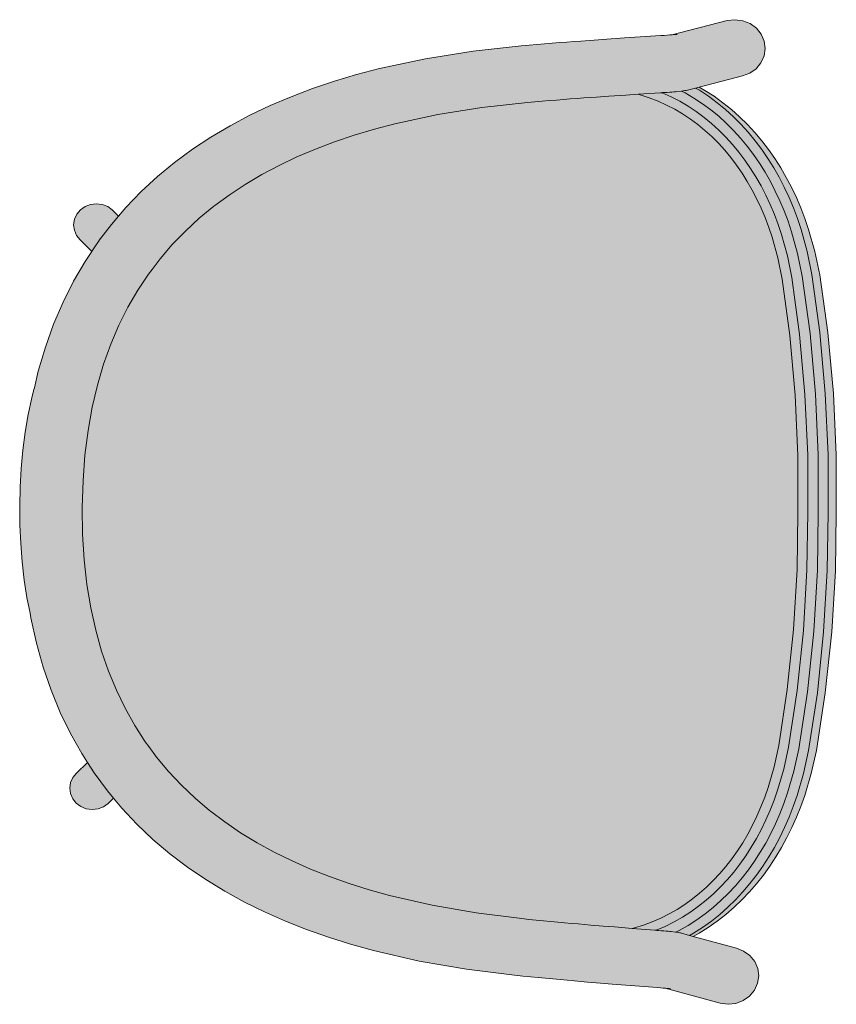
# Model space of a CAD drawing. Header units: millimetres. Extents: x 31882 to 271790, y -35693 to 24917.
# Tile 377 of 524: x 147182 to 147615, y 13137 to 13658. Entities that reach past the tile are written whole.
import ezdxf

# ---------------------------------------------------------------- set-up
doc = ezdxf.new("R2010")
doc.units = ezdxf.units.MM
doc.header["$MEASUREMENT"] = 0
for name, color, linetype, lineweight in [('02_Elevation 00', 8, 'Continuous', 9), ('08_Hatch', 140, 'Continuous', 9), ('@00 Furniture', 14, 'Continuous', 15)]:
    doc.layers.add(name, color=color, linetype=linetype, lineweight=lineweight)

# ---------------------------------------------------------------- blocks, each defined once
blk = doc.blocks.new('bar chair')
at = {"layer": '08_Hatch', "true_color": 0xffffff}
h = blk.add_hatch(color=7, dxfattribs=at)
h.dxf.hatch_style = 1
h.paths.add_polyline_path([(9242.5, 11904.13), (9232.37, 11900.29), (9222.53, 11896.11), (9213.02, 11891.6), (9203.84, 11886.73), (9195.01, 11881.5), (9186.53, 11875.91), (9178.43, 11869.94), (9170.71, 11863.58), (9163.37, 11856.81), (9156.44, 11849.64), (9149.92, 11842.03), (9145.71, 11836.48), (9143.81, 11833.97), (9138.14, 11825.45), (9132.91, 11816.44), (9128.14, 11806.93), (9123.84, 11796.89), (9120.04, 11786.31), (9116.74, 11775.16), (9113.98, 11763.43), (9111.76, 11751.09), (9110.13, 11738.14), (9109.09, 11724.56), (9108.67, 11710.34), (9108.89, 11696.11), (9109.74, 11682.51), (9111.2, 11669.54), (9113.23, 11657.17), (9115.84, 11645.4), (9118.97, 11634.21), (9122.63, 11623.57), (9126.79, 11613.48), (9131.43, 11603.9), (9136.53, 11594.82), (9142.08, 11586.22), (9143.94, 11583.7), (9148.08, 11578.08), (9154.49, 11570.38), (9161.32, 11563.11), (9168.56, 11556.24), (9176.2, 11549.78), (9176.68, 11549.41), (9184.22, 11543.69), (9192.61, 11537.98), (9201.37, 11532.63), (9210.48, 11527.63), (9219.93, 11522.99), (9229.7, 11518.68), (9239.78, 11514.7), (9250.16, 11511.04), (9260.81, 11507.7), (9271.6, 11504.7), (9294.26, 11499.49), (9317.6, 11495.45), (9341.77, 11492.44), (9345.52, 11492.06), (9349.4, 11491.68), (9353.23, 11491.31), (9357.01, 11490.95), (9360.73, 11490.6), (9364.39, 11490.27), (9367.98, 11489.94), (9371.51, 11489.63), (9378.32, 11489.05), (9384.78, 11488.5), (9390.87, 11488.01), (9400.24, 11487.26), (9401.46, 11487.57), (9406.25, 11489.06), (9410.9, 11490.79), (9415.42, 11492.76), (9419.8, 11494.95), (9424.05, 11497.36), (9428.16, 11500), (9432.14, 11502.85), (9435.97, 11505.9), (9439.67, 11509.16), (9443.23, 11512.62), (9446.65, 11516.28), (9449.92, 11520.11), (9453.04, 11524.13), (9456.01, 11528.33), (9458.83, 11532.69), (9461.49, 11537.22), (9463.99, 11541.9), (9466.33, 11546.73), (9468.5, 11551.71), (9470.51, 11556.81), (9472.32, 11561.99), (9475.49, 11572.88), (9477.94, 11584.14), (9482.47, 11613.89), (9485.74, 11645.59), (9487.64, 11677.41), (9488.1, 11707.69), (9488.06, 11737.96), (9486.61, 11769.81), (9483.78, 11801.55), (9479.67, 11831.37), (9477.38, 11842.66), (9474.36, 11853.59), (9472.61, 11858.79), (9470.68, 11863.92), (9468.58, 11868.93), (9466.3, 11873.79), (9463.87, 11878.51), (9461.27, 11883.07), (9458.52, 11887.47), (9455.6, 11891.71), (9452.54, 11895.77), (9449.32, 11899.66), (9445.96, 11903.36), (9442.45, 11906.86), (9438.8, 11910.18), (9435, 11913.29), (9431.07, 11916.19), (9426.99, 11918.88), (9422.78, 11921.36), (9418.43, 11923.61), (9413.94, 11925.64), (9409.31, 11927.43), (9404.54, 11928.99), (9403.32, 11929.32), (9396.83, 11928.9), (9387.85, 11928.29), (9381.38, 11927.84), (9374.56, 11927.35), (9371.04, 11927.08), (9367.44, 11926.81), (9363.77, 11926.53), (9360.05, 11926.23), (9356.27, 11925.93), (9352.43, 11925.61), (9348.54, 11925.28), (9344.79, 11924.95), (9320.58, 11922.29), (9297.18, 11918.57), (9274.45, 11913.68), (9263.62, 11910.83), (9252.93, 11907.64)])
h.paths.add_polyline_path([(9093.53, 11807.46), (9089.15, 11795.28), (9085.38, 11782.55), (9083.3, 11773.72), (9083.06, 11772.86), (9081.96, 11768.48), (9080.05, 11759.57), (9078.47, 11750.27), (9077.23, 11740.71), (9076.33, 11730.95), (9075.76, 11721.05), (9075.52, 11711.08), (9075.62, 11701.12), (9076.05, 11691.21), (9076.82, 11681.44), (9077.93, 11671.86), (9079.37, 11662.54), (9081.01, 11654.35), (9081.44, 11651.77), (9084.38, 11638.45), (9087.96, 11625.68), (9092.17, 11613.43), (9096.99, 11601.72), (9102.41, 11590.54), (9108.4, 11579.89), (9111.42, 11575.2), (9114.94, 11569.76), (9122.01, 11560.15), (9125.25, 11556.26), (9129.59, 11551.06), (9137.65, 11542.48), (9146.16, 11534.41), (9155.1, 11526.83), (9164.45, 11519.73), (9174.18, 11513.12), (9184.25, 11506.96), (9194.66, 11501.25), (9205.38, 11495.98), (9216.39, 11491.13), (9227.66, 11486.68), (9239.18, 11482.62), (9250.93, 11478.93), (9263.01, 11475.57), (9287.36, 11469.98), (9312.47, 11465.63), (9337.91, 11462.46), (9342.21, 11462.03), (9346.3, 11461.63), (9350.32, 11461.23), (9354.29, 11460.86), (9358.21, 11460.49), (9362.05, 11460.14), (9365.81, 11459.8), (9369.5, 11459.48), (9376.62, 11458.86), (9383.36, 11458.3), (9389.69, 11457.78), (9413.7, 11455.88), (9415.29, 11455.75), (9417.63, 11455.55), (9417.64, 11455.55), (9419.57, 11455.36), (9419.9, 11455.33), (9419.02, 11455.42), (9417.95, 11455.52), (9417.65, 11455.54), (9446.88, 11447.58), (9451.06, 11447.04), (9455.24, 11447.53), (9459.14, 11449.02), (9462.5, 11451.4), (9465.09, 11454.53), (9466.73, 11458.17), (9467.31, 11462.09), (9466.79, 11466.01), (9465.2, 11469.68), (9462.65, 11472.83), (9459.33, 11475.26), (9455.45, 11476.8), (9432.65, 11483.01), (9430.69, 11483.55), (9425.8, 11484.88), (9425.48, 11484.94), (9424.96, 11485.01), (9423.29, 11485.23), (9423.23, 11485.2), (9420.83, 11485.55), (9420.15, 11485.63), (9419.28, 11485.72), (9418.24, 11485.81), (9417.02, 11485.92), (9415.64, 11486.04), (9414.1, 11486.17), (9412.64, 11486.28), (9412.61, 11486.27), (9412.39, 11486.3), (9412.23, 11486.32), (9400.24, 11487.26), (9390.87, 11488.01), (9384.78, 11488.5), (9378.32, 11489.05), (9371.51, 11489.63), (9367.98, 11489.94), (9364.39, 11490.27), (9360.73, 11490.6), (9357.01, 11490.95), (9353.23, 11491.31), (9349.4, 11491.68), (9345.52, 11492.06), (9341.77, 11492.44), (9317.6, 11495.45), (9294.26, 11499.49), (9271.6, 11504.7), (9260.81, 11507.7), (9250.16, 11511.04), (9239.78, 11514.7), (9229.7, 11518.68), (9219.93, 11522.99), (9210.48, 11527.63), (9201.37, 11532.63), (9192.61, 11537.98), (9184.22, 11543.69), (9176.68, 11549.41), (9176.2, 11549.78), (9168.56, 11556.24), (9161.32, 11563.11), (9154.49, 11570.38), (9148.08, 11578.08), (9143.94, 11583.7), (9142.08, 11586.22), (9136.53, 11594.82), (9131.43, 11603.9), (9126.79, 11613.48), (9122.63, 11623.57), (9118.97, 11634.21), (9115.84, 11645.4), (9113.23, 11657.17), (9111.2, 11669.54), (9109.74, 11682.51), (9108.89, 11696.11), (9108.67, 11710.34), (9109.09, 11724.56), (9110.13, 11738.14), (9111.76, 11751.09), (9113.98, 11763.43), (9116.74, 11775.16), (9120.04, 11786.31), (9123.84, 11796.89), (9128.14, 11806.93), (9132.91, 11816.44), (9138.14, 11825.45), (9143.81, 11833.97), (9145.71, 11836.48), (9149.92, 11842.03), (9156.44, 11849.64), (9163.37, 11856.81), (9170.71, 11863.58), (9178.43, 11869.94), (9178.93, 11870.3), (9186.53, 11875.91), (9195.01, 11881.5), (9203.84, 11886.73), (9213.02, 11891.6), (9222.53, 11896.11), (9232.37, 11900.29), (9242.5, 11904.13), (9252.93, 11907.64), (9263.62, 11910.83), (9274.45, 11913.68), (9297.18, 11918.57), (9320.58, 11922.29), (9344.79, 11924.95), (9348.54, 11925.28), (9352.43, 11925.61), (9356.27, 11925.93), (9360.05, 11926.23), (9363.77, 11926.53), (9367.44, 11926.81), (9371.04, 11927.08), (9374.56, 11927.35), (9381.38, 11927.84), (9387.85, 11928.29), (9396.83, 11928.9), (9403.32, 11929.32), (9415.32, 11930.09), (9416.35, 11930.16), (9416.36, 11930.16), (9417.2, 11930.22), (9418.74, 11930.32), (9420.12, 11930.42), (9421.34, 11930.51), (9422.39, 11930.6), (9423.25, 11930.67), (9423.94, 11930.74), (9426.38, 11931.04), (9428.08, 11931.22), (9428.6, 11931.29), (9428.92, 11931.35), (9433.82, 11932.61), (9435.78, 11933.11), (9458.67, 11939.01), (9462.58, 11940.49), (9465.94, 11942.87), (9468.52, 11945.99), (9470.16, 11949.63), (9470.74, 11953.55), (9470.22, 11957.48), (9468.63, 11961.15), (9466.09, 11964.3), (9462.76, 11966.74), (9458.88, 11968.28), (9454.7, 11968.83), (9450.52, 11968.35), (9421.18, 11960.79), (9421.48, 11960.81), (9423.1, 11960.94), (9423.43, 11960.98), (9422.55, 11960.9), (9421.17, 11960.79), (9421.18, 11960.79), (9420.23, 11960.72), (9418.81, 11960.62), (9417.22, 11960.51), (9415.47, 11960.39), (9396.18, 11959.14), (9386.85, 11958.51), (9380.1, 11958.04), (9372.98, 11957.53), (9369.29, 11957.25), (9365.52, 11956.97), (9361.67, 11956.67), (9357.75, 11956.36), (9353.78, 11956.04), (9349.75, 11955.7), (9345.66, 11955.36), (9341.35, 11954.98), (9315.86, 11952.17), (9290.69, 11948.17), (9266.27, 11942.92), (9254.15, 11939.73), (9242.35, 11936.21), (9230.77, 11932.31), (9219.44, 11928.02), (9208.37, 11923.32), (9197.58, 11918.2), (9187.09, 11912.63), (9176.92, 11906.62), (9167.11, 11900.14), (9157.66, 11893.18), (9148.61, 11885.73), (9139.99, 11877.77), (9131.81, 11869.31), (9127.88, 11864.72), (9124.11, 11860.32), (9117.87, 11852.21), (9117.26, 11851.34), (9116.9, 11850.81), (9116.4, 11850.13), (9115.29, 11848.5), (9113.94, 11846.39), (9113.73, 11846.04), (9113.72, 11846.04), (9110.22, 11840.77), (9104.08, 11830.2), (9098.51, 11819.1)])
h.paths.add_polyline_path([(9111.42, 11575.2), (9105.62, 11569.52), (9103.7, 11567.21), (9102.48, 11564.51), (9102.06, 11561.61), (9102.44, 11558.7), (9103.62, 11555.98), (9105.51, 11553.64), (9107.97, 11551.84), (9110.85, 11550.7), (9113.95, 11550.29), (9117.05, 11550.65), (9119.95, 11551.75), (9122.44, 11553.51), (9125.25, 11556.26), (9122.01, 11560.15), (9114.94, 11569.76)], flags=17)
h.paths.add_polyline_path([(9116.19, 11871.32), (9113.09, 11870.96), (9110.19, 11869.86), (9107.7, 11868.09), (9105.78, 11865.78), (9104.57, 11863.08), (9104.14, 11860.17), (9104.53, 11857.27), (9105.7, 11854.55), (9107.59, 11852.22), (9113.72, 11846.04), (9113.76, 11846.09), (9113.94, 11846.39), (9115.29, 11848.5), (9116.4, 11850.13), (9116.9, 11850.81), (9117.26, 11851.34), (9117.87, 11852.21), (9124.11, 11860.32), (9127.88, 11864.72), (9124.63, 11867.99), (9122.17, 11869.78), (9119.29, 11870.92)], flags=17)
h.paths.add_polyline_path([(9484.86, 11832.14), (9482.51, 11843.73), (9479.41, 11854.94), (9477.6, 11860.34), (9475.6, 11865.64), (9473.43, 11870.81), (9471.08, 11875.85), (9468.55, 11880.74), (9465.86, 11885.47), (9462.99, 11890.05), (9459.96, 11894.46), (9456.76, 11898.7), (9453.4, 11902.76), (9449.87, 11906.64), (9446.19, 11910.32), (9442.35, 11913.8), (9438.35, 11917.08), (9434.2, 11920.14), (9429.9, 11922.98), (9425.44, 11925.6), (9420.84, 11927.99), (9416.08, 11930.14), (9415.73, 11930.12), (9415.32, 11930.09), (9403.32, 11929.32), (9404.54, 11928.99), (9409.31, 11927.43), (9413.94, 11925.64), (9418.43, 11923.61), (9422.78, 11921.36), (9426.99, 11918.88), (9431.07, 11916.19), (9435, 11913.29), (9438.8, 11910.18), (9442.45, 11906.86), (9445.96, 11903.36), (9449.32, 11899.66), (9452.54, 11895.77), (9455.6, 11891.71), (9458.52, 11887.47), (9461.27, 11883.07), (9463.87, 11878.51), (9466.3, 11873.79), (9468.58, 11868.93), (9470.68, 11863.92), (9472.61, 11858.79), (9474.36, 11853.59), (9477.38, 11842.66), (9479.67, 11831.37), (9483.78, 11801.55), (9486.61, 11769.81), (9488.06, 11737.96), (9488.1, 11707.69), (9487.64, 11677.41), (9485.74, 11645.59), (9482.47, 11613.89), (9477.94, 11584.14), (9475.49, 11572.88), (9472.32, 11561.99), (9470.51, 11556.81), (9468.5, 11551.71), (9466.33, 11546.73), (9463.99, 11541.9), (9461.49, 11537.22), (9458.83, 11532.69), (9456.01, 11528.33), (9453.04, 11524.13), (9449.92, 11520.11), (9446.65, 11516.28), (9443.23, 11512.62), (9439.67, 11509.16), (9435.97, 11505.9), (9432.14, 11502.85), (9428.16, 11500), (9424.05, 11497.36), (9419.8, 11494.95), (9415.42, 11492.76), (9410.9, 11490.79), (9406.25, 11489.06), (9401.46, 11487.57), (9400.24, 11487.26), (9412.23, 11486.32), (9412.39, 11486.3), (9412.61, 11486.27), (9412.64, 11486.28), (9412.98, 11486.26), (9417.77, 11488.34), (9422.41, 11490.67), (9426.9, 11493.22), (9431.24, 11496.01), (9435.44, 11499.01), (9439.48, 11502.23), (9443.37, 11505.66), (9447.1, 11509.29), (9450.68, 11513.11), (9454.1, 11517.12), (9457.35, 11521.32), (9460.45, 11525.69), (9463.38, 11530.23), (9466.14, 11534.93), (9468.73, 11539.78), (9471.15, 11544.78), (9473.4, 11549.92), (9475.47, 11555.19), (9477.36, 11560.57), (9480.61, 11571.73), (9483.12, 11583.29), (9487.69, 11613.3), (9490.98, 11645.21), (9492.89, 11677.24), (9493.35, 11707.65), (9493.31, 11738.07), (9491.85, 11770.12), (9489.01, 11802.07)])
h.paths.add_polyline_path([(9490.32, 11832.95), (9487.9, 11844.86), (9484.73, 11856.37), (9482.84, 11861.98), (9480.78, 11867.46), (9478.53, 11872.8), (9476.1, 11878.01), (9473.48, 11883.08), (9470.68, 11888), (9467.7, 11892.77), (9464.54, 11897.36), (9461.2, 11901.79), (9457.69, 11906.03), (9454, 11910.09), (9450.13, 11913.96), (9446.09, 11917.62), (9441.88, 11921.07), (9437.5, 11924.3), (9432.96, 11927.3), (9428.25, 11930.07), (9426.38, 11931.04), (9423.94, 11930.74), (9423.25, 11930.67), (9422.39, 11930.6), (9421.34, 11930.51), (9420.12, 11930.42), (9418.74, 11930.32), (9417.2, 11930.22), (9416.73, 11930.19), (9416.36, 11930.16), (9416.08, 11930.14), (9420.84, 11927.99), (9425.44, 11925.6), (9429.9, 11922.98), (9434.2, 11920.14), (9438.35, 11917.08), (9442.35, 11913.8), (9446.19, 11910.32), (9449.87, 11906.64), (9453.4, 11902.76), (9456.76, 11898.7), (9459.96, 11894.46), (9462.99, 11890.05), (9465.86, 11885.47), (9468.55, 11880.74), (9471.08, 11875.85), (9473.43, 11870.81), (9475.6, 11865.64), (9477.6, 11860.34), (9479.41, 11854.94), (9482.51, 11843.73), (9484.86, 11832.14), (9489.01, 11802.07), (9491.85, 11770.12), (9493.31, 11738.07), (9493.35, 11707.65), (9492.89, 11677.24), (9490.98, 11645.21), (9487.69, 11613.3), (9483.12, 11583.29), (9480.61, 11571.73), (9477.36, 11560.57), (9475.47, 11555.19), (9473.4, 11549.92), (9471.15, 11544.78), (9468.73, 11539.78), (9466.14, 11534.93), (9463.38, 11530.23), (9460.45, 11525.69), (9457.35, 11521.32), (9454.1, 11517.12), (9450.68, 11513.11), (9447.1, 11509.29), (9443.37, 11505.66), (9439.48, 11502.23), (9435.44, 11499.01), (9431.24, 11496.01), (9426.9, 11493.22), (9422.41, 11490.67), (9417.77, 11488.34), (9412.98, 11486.26), (9413.27, 11486.23), (9413.63, 11486.2), (9414.1, 11486.17), (9415.64, 11486.04), (9417.02, 11485.92), (9418.24, 11485.81), (9419.28, 11485.72), (9420.15, 11485.63), (9420.83, 11485.55), (9423.23, 11485.2), (9425.15, 11486.16), (9429.9, 11488.86), (9434.49, 11491.8), (9438.91, 11494.97), (9443.17, 11498.36), (9447.25, 11501.97), (9451.17, 11505.77), (9454.92, 11509.78), (9458.49, 11513.98), (9461.89, 11518.36), (9465.12, 11522.91), (9468.16, 11527.63), (9471.03, 11532.51), (9473.72, 11537.54), (9476.23, 11542.72), (9478.55, 11548.03), (9480.69, 11553.48), (9482.65, 11559.07), (9485.99, 11570.52), (9488.57, 11582.4), (9493.18, 11612.68), (9496.49, 11644.81), (9498.42, 11677.05), (9498.88, 11707.61), (9498.84, 11738.17), (9497.37, 11770.44), (9494.51, 11802.61)])
h.paths.add_polyline_path([(9495.51, 11833.72), (9493.03, 11845.94), (9489.78, 11857.72), (9487.83, 11863.54), (9485.7, 11869.18), (9483.38, 11874.69), (9480.87, 11880.07), (9478.16, 11885.31), (9475.27, 11890.41), (9472.18, 11895.34), (9468.89, 11900.12), (9465.42, 11904.72), (9461.76, 11909.14), (9457.91, 11913.38), (9453.87, 11917.41), (9449.65, 11921.24), (9445.24, 11924.86), (9440.64, 11928.25), (9435.87, 11931.4), (9433.82, 11932.61), (9428.92, 11931.35), (9428.6, 11931.29), (9428.08, 11931.22), (9426.38, 11931.04), (9428.25, 11930.07), (9432.96, 11927.3), (9437.5, 11924.3), (9441.88, 11921.07), (9446.09, 11917.62), (9450.13, 11913.96), (9454, 11910.09), (9457.69, 11906.03), (9461.2, 11901.79), (9464.54, 11897.36), (9467.7, 11892.77), (9470.68, 11888), (9473.48, 11883.08), (9476.1, 11878.01), (9478.53, 11872.8), (9480.78, 11867.46), (9482.84, 11861.98), (9484.73, 11856.37), (9487.9, 11844.86), (9490.32, 11832.95), (9494.51, 11802.61), (9497.37, 11770.44), (9498.84, 11738.17), (9498.88, 11707.61), (9498.42, 11677.05), (9496.49, 11644.81), (9493.18, 11612.68), (9488.57, 11582.4), (9485.99, 11570.52), (9482.65, 11559.07), (9480.69, 11553.48), (9478.55, 11548.03), (9476.23, 11542.72), (9473.72, 11537.54), (9471.03, 11532.51), (9468.16, 11527.63), (9465.12, 11522.91), (9461.89, 11518.36), (9458.49, 11513.98), (9454.92, 11509.78), (9451.17, 11505.77), (9447.25, 11501.97), (9443.17, 11498.36), (9438.91, 11494.97), (9434.49, 11491.8), (9429.9, 11488.86), (9425.15, 11486.16), (9423.29, 11485.23), (9424.96, 11485.01), (9425.48, 11484.94), (9425.8, 11484.88), (9430.69, 11483.55), (9432.75, 11484.72), (9437.57, 11487.81), (9442.21, 11491.13), (9446.67, 11494.69), (9450.95, 11498.46), (9455.04, 11502.44), (9458.95, 11506.62), (9462.67, 11510.99), (9466.21, 11515.54), (9469.56, 11520.27), (9472.72, 11525.16), (9475.69, 11530.21), (9478.46, 11535.42), (9481.05, 11540.76), (9483.45, 11546.24), (9485.65, 11551.85), (9487.69, 11557.64), (9491.1, 11569.38), (9493.75, 11581.56), (9498.4, 11612.09), (9501.73, 11644.43), (9503.67, 11676.87), (9504.13, 11707.57), (9504.1, 11738.28), (9502.61, 11770.74), (9499.74, 11803.13)])
h.paths.add_polyline_path([(9499.64, 11833.69), (9497.11, 11845.91), (9493.79, 11857.69), (9491.8, 11863.51), (9489.63, 11869.15), (9487.26, 11874.66), (9484.7, 11880.05), (9481.94, 11885.29), (9478.98, 11890.38), (9475.83, 11895.32), (9472.48, 11900.09), (9468.94, 11904.7), (9465.2, 11909.12), (9461.28, 11913.35), (9457.16, 11917.39), (9452.85, 11921.22), (9448.35, 11924.84), (9443.66, 11928.23), (9438.79, 11931.38), (9435.78, 11933.11), (9433.82, 11932.61), (9435.87, 11931.4), (9440.64, 11928.25), (9445.24, 11924.86), (9449.65, 11921.24), (9453.87, 11917.41), (9457.91, 11913.38), (9461.76, 11909.14), (9465.42, 11904.72), (9468.89, 11900.12), (9472.18, 11895.34), (9475.27, 11890.41), (9478.16, 11885.31), (9480.87, 11880.07), (9483.38, 11874.69), (9485.7, 11869.18), (9487.83, 11863.54), (9489.78, 11857.72), (9493.03, 11845.94), (9495.51, 11833.72), (9499.74, 11803.13), (9502.61, 11770.74), (9504.1, 11738.28), (9504.13, 11707.57), (9503.67, 11676.87), (9501.73, 11644.43), (9498.4, 11612.09), (9493.75, 11581.56), (9491.1, 11569.38), (9487.69, 11557.64), (9485.65, 11551.85), (9483.45, 11546.24), (9481.05, 11540.76), (9478.46, 11535.42), (9475.69, 11530.21), (9472.72, 11525.16), (9469.56, 11520.27), (9466.21, 11515.54), (9462.67, 11510.99), (9458.95, 11506.62), (9455.04, 11502.44), (9450.95, 11498.46), (9446.67, 11494.69), (9442.21, 11491.13), (9437.57, 11487.81), (9432.75, 11484.72), (9430.69, 11483.55), (9432.65, 11483.01), (9435.67, 11484.7), (9440.59, 11487.79), (9445.32, 11491.11), (9449.87, 11494.66), (9454.23, 11498.43), (9458.41, 11502.41), (9462.39, 11506.59), (9466.19, 11510.96), (9469.8, 11515.52), (9473.21, 11520.24), (9476.43, 11525.14), (9479.46, 11530.19), (9482.29, 11535.39), (9484.93, 11540.74), (9487.38, 11546.22), (9489.62, 11551.83), (9491.7, 11557.62), (9495.18, 11569.35), (9497.88, 11581.53), (9502.62, 11612.06), (9506.01, 11644.4), (9507.98, 11676.84), (9508.45, 11707.54), (9508.41, 11738.25), (9506.89, 11770.71), (9503.95, 11803.1)])
at = {"layer": '@00 Furniture'}
for p, q in [((9421.18, 11960.79, 0), (9450.52, 11968.35, 0)), ((9450.52, 11968.35, 0), (9454.7, 11968.83, 0)), ((9454.7, 11968.83, 0), (9458.88, 11968.28, 0)), ((9462.76, 11966.74, 0), (9458.88, 11968.28, 0)), ((9466.09, 11964.3, 0), (9462.76, 11966.74, 0)), ((9415.47, 11960.39, 0), (9396.18, 11959.14, 0)), ((9417.22, 11960.51, 0), (9415.47, 11960.39, 0)), ((9418.81, 11960.62, 0), (9417.22, 11960.51, 0)), ((9420.23, 11960.72, 0), (9418.81, 11960.62, 0)), ((9421.18, 11960.79, 0), (9420.23, 11960.72, 0)), ((9421.48, 11960.81, 0), (9421.18, 11960.79, 0)), ((9422.55, 11960.9, 0), (9421.48, 11960.81, 0)), ((9423.43, 11960.98, 0), (9422.55, 11960.9, 0)), ((9424.13, 11961.05, 0), (9423.43, 11960.98, 0)), ((9468.63, 11961.15, 0), (9466.09, 11964.3, 0)), ((9470.22, 11957.48, 0), (9468.63, 11961.15, 0)), ((9341.35, 11954.98, 0), (9315.86, 11952.17, 0)), ((9345.66, 11955.36, 0), (9341.35, 11954.98, 0)), ((9349.75, 11955.7, 0), (9345.66, 11955.36, 0)), ((9353.78, 11956.04, 0), (9349.75, 11955.7, 0)), ((9357.75, 11956.36, 0), (9353.78, 11956.04, 0)), ((9361.67, 11956.67, 0), (9357.75, 11956.36, 0)), ((9365.52, 11956.97, 0), (9361.67, 11956.67, 0)), ((9369.29, 11957.25, 0), (9365.52, 11956.97, 0)), ((9372.98, 11957.53, 0), (9369.29, 11957.25, 0)), ((9372.98, 11957.53, 0), (9380.1, 11958.04, 0)), ((9380.1, 11958.04, 0), (9386.85, 11958.51, 0)), ((9396.18, 11959.14, 0), (9386.85, 11958.51, 0)), ((9470.74, 11953.55, 0), (9470.22, 11957.48, 0)), ((9315.86, 11952.17, 0), (9290.69, 11948.17, 0)), ((9468.52, 11945.99, 0), (9470.16, 11949.63, 0)), ((9470.16, 11949.63, 0), (9470.74, 11953.55, 0)), ((9290.69, 11948.17, 0), (9266.27, 11942.92, 0)), ((9465.94, 11942.87, 0), (9468.52, 11945.99, 0)), ((9254.15, 11939.73, 0), (9242.35, 11936.21, 0)), ((9266.27, 11942.92, 0), (9254.15, 11939.73, 0)), ((9458.67, 11939.01, 0), (9435.78, 11933.11, 0)), ((9458.67, 11939.01, 0), (9462.58, 11940.49, 0)), ((9462.58, 11940.49, 0), (9465.94, 11942.87, 0)), ((9242.35, 11936.21, 0), (9230.77, 11932.31, 0)), ((9230.77, 11932.31, 0), (9219.44, 11928.02, 0)), ((9381.38, 11927.84, 0), (9387.85, 11928.29, 0)), ((9396.83, 11928.9, 0), (9387.85, 11928.29, 0)), ((9403.32, 11929.32, 0), (9396.83, 11928.9, 0)), ((9415.32, 11930.09, 0), (9403.32, 11929.32, 0)), ((9403.32, 11929.32, 0), (9404.54, 11928.99, 0)), ((9404.54, 11928.99, 0), (9409.31, 11927.43, 0)), ((9415.32, 11930.09, 0), (9415.73, 11930.12, 0)), ((9415.73, 11930.12, 0), (9416.08, 11930.14, 0)), ((9416.08, 11930.14, 0), (9416.36, 11930.16, 0)), ((9416.08, 11930.14, 0), (9420.84, 11927.99, 0)), ((9416.36, 11930.16, 0), (9416.73, 11930.19, 0)), ((9416.73, 11930.19, 0), (9417.2, 11930.22, 0)), ((9417.2, 11930.22, 0), (9418.74, 11930.32, 0)), ((9418.74, 11930.32, 0), (9420.12, 11930.42, 0)), ((9420.12, 11930.42, 0), (9421.34, 11930.51, 0)), ((9421.34, 11930.51, 0), (9422.39, 11930.6, 0)), ((9422.39, 11930.6, 0), (9423.25, 11930.67, 0)), ((9423.25, 11930.67, 0), (9423.94, 11930.74, 0)), ((9423.94, 11930.74, 0), (9426.38, 11931.04, 0)), ((9426.38, 11931.04, 0), (9428.08, 11931.22, 0)), ((9428.25, 11930.07, 0), (9426.38, 11931.04, 0)), ((9428.6, 11931.29, 0), (9428.08, 11931.22, 0)), ((9432.96, 11927.3, 0), (9428.25, 11930.07, 0)), ((9428.92, 11931.35, 0), (9428.6, 11931.29, 0)), ((9433.82, 11932.61, 0), (9428.92, 11931.35, 0)), ((9435.78, 11933.11, 0), (9433.82, 11932.61, 0)), ((9433.82, 11932.61, 0), (9435.87, 11931.4, 0)), ((9435.78, 11933.11, 0), (9438.79, 11931.38, 0)), ((9435.87, 11931.4, 0), (9440.64, 11928.25, 0)), ((9438.79, 11931.38, 0), (9443.66, 11928.23, 0)), ((9440.64, 11928.25, 0), (9445.24, 11924.86, 0)), ((9443.66, 11928.23, 0), (9448.35, 11924.84, 0)), ((9208.37, 11923.32, 0), (9197.58, 11918.2, 0)), ((9219.44, 11928.02, 0), (9208.37, 11923.32, 0)), ((9320.58, 11922.29, 0), (9344.79, 11924.95, 0)), ((9344.79, 11924.95, 0), (9348.54, 11925.28, 0)), ((9348.54, 11925.28, 0), (9352.43, 11925.61, 0)), ((9352.43, 11925.61, 0), (9356.27, 11925.93, 0)), ((9356.27, 11925.93, 0), (9360.05, 11926.23, 0)), ((9360.05, 11926.23, 0), (9363.77, 11926.53, 0)), ((9363.77, 11926.53, 0), (9367.44, 11926.81, 0)), ((9367.44, 11926.81, 0), (9371.04, 11927.08, 0)), ((9371.04, 11927.08, 0), (9374.56, 11927.35, 0)), ((9374.56, 11927.35, 0), (9381.38, 11927.84, 0)), ((9409.31, 11927.43, 0), (9413.94, 11925.64, 0)), ((9413.94, 11925.64, 0), (9418.43, 11923.61, 0)), ((9418.43, 11923.61, 0), (9422.78, 11921.36, 0)), ((9420.84, 11927.99, 0), (9425.44, 11925.6, 0)), ((9425.44, 11925.6, 0), (9429.9, 11922.98, 0)), ((9429.9, 11922.98, 0), (9434.2, 11920.14, 0)), ((9437.5, 11924.3, 0), (9432.96, 11927.3, 0)), ((9441.88, 11921.07, 0), (9437.5, 11924.3, 0)), ((9445.24, 11924.86, 0), (9449.65, 11921.24, 0)), ((9448.35, 11924.84, 0), (9452.85, 11921.22, 0)), ((9197.58, 11918.2, 0), (9187.09, 11912.63, 0)), ((9274.45, 11913.68, 0), (9297.18, 11918.57, 0)), ((9297.18, 11918.57, 0), (9320.58, 11922.29, 0)), ((9422.78, 11921.36, 0), (9426.99, 11918.88, 0)), ((9426.99, 11918.88, 0), (9431.07, 11916.19, 0)), ((9434.2, 11920.14, 0), (9438.35, 11917.08, 0)), ((9446.09, 11917.62, 0), (9441.88, 11921.07, 0)), ((9449.65, 11921.24, 0), (9453.87, 11917.41, 0)), ((9452.85, 11921.22, 0), (9457.16, 11917.39, 0)), ((9187.09, 11912.63, 0), (9176.92, 11906.62, 0)), ((9263.62, 11910.83, 0), (9274.45, 11913.68, 0)), ((9431.07, 11916.19, 0), (9435, 11913.29, 0)), ((9435, 11913.29, 0), (9438.8, 11910.18, 0)), ((9438.35, 11917.08, 0), (9442.35, 11913.8, 0)), ((9442.35, 11913.8, 0), (9446.19, 11910.32, 0)), ((9450.13, 11913.96, 0), (9446.09, 11917.62, 0)), ((9454, 11910.09, 0), (9450.13, 11913.96, 0)), ((9453.87, 11917.41, 0), (9457.91, 11913.38, 0)), ((9457.16, 11917.39, 0), (9461.28, 11913.35, 0)), ((9457.91, 11913.38, 0), (9461.76, 11909.14, 0)), ((9461.28, 11913.35, 0), (9465.2, 11909.12, 0)), ((9242.5, 11904.13, 0), (9252.93, 11907.64, 0)), ((9252.93, 11907.64, 0), (9263.62, 11910.83, 0)), ((9438.8, 11910.18, 0), (9442.45, 11906.86, 0)), ((9446.19, 11910.32, 0), (9449.87, 11906.64, 0)), ((9457.69, 11906.03, 0), (9454, 11910.09, 0)), ((9461.76, 11909.14, 0), (9465.42, 11904.72, 0)), ((9465.2, 11909.12, 0), (9468.94, 11904.7, 0)), ((9176.92, 11906.62, 0), (9167.11, 11900.14, 0)), ((9232.37, 11900.29, 0), (9242.5, 11904.13, 0)), ((9442.45, 11906.86, 0), (9445.96, 11903.36, 0)), ((9445.96, 11903.36, 0), (9449.32, 11899.66, 0)), ((9449.87, 11906.64, 0), (9453.4, 11902.76, 0)), ((9453.4, 11902.76, 0), (9456.76, 11898.7, 0)), ((9461.2, 11901.79, 0), (9457.69, 11906.03, 0)), ((9465.42, 11904.72, 0), (9468.89, 11900.12, 0)), ((9468.94, 11904.7, 0), (9472.48, 11900.09, 0)), ((9167.11, 11900.14, 0), (9157.66, 11893.18, 0)), ((9222.53, 11896.11, 0), (9232.37, 11900.29, 0)), ((9449.32, 11899.66, 0), (9452.54, 11895.77, 0)), ((9456.76, 11898.7, 0), (9459.96, 11894.46, 0)), ((9464.54, 11897.36, 0), (9461.2, 11901.79, 0)), ((9467.7, 11892.77, 0), (9464.54, 11897.36, 0)), ((9468.89, 11900.12, 0), (9472.18, 11895.34, 0)), ((9472.48, 11900.09, 0), (9475.83, 11895.32, 0)), ((9157.66, 11893.18, 0), (9148.61, 11885.73, 0)), ((9213.02, 11891.6, 0), (9222.53, 11896.11, 0)), ((9452.54, 11895.77, 0), (9455.6, 11891.71, 0)), ((9455.6, 11891.71, 0), (9458.52, 11887.47, 0)), ((9459.96, 11894.46, 0), (9462.99, 11890.05, 0)), ((9470.68, 11888, 0), (9467.7, 11892.77, 0)), ((9472.18, 11895.34, 0), (9475.27, 11890.41, 0)), ((9475.83, 11895.32, 0), (9478.98, 11890.38, 0)), ((9195.01, 11881.5, 0), (9203.84, 11886.73, 0)), ((9203.84, 11886.73, 0), (9213.02, 11891.6, 0)), ((9458.52, 11887.47, 0), (9461.27, 11883.07, 0)), ((9462.99, 11890.05, 0), (9465.86, 11885.47, 0)), ((9473.48, 11883.08, 0), (9470.68, 11888, 0)), ((9475.27, 11890.41, 0), (9478.16, 11885.31, 0)), ((9478.98, 11890.38, 0), (9481.94, 11885.29, 0)), ((9148.61, 11885.73, 0), (9139.99, 11877.77, 0)), ((9186.53, 11875.91, 0), (9195.01, 11881.5, 0)), ((9461.27, 11883.07, 0), (9463.87, 11878.51, 0)), ((9465.86, 11885.47, 0), (9468.55, 11880.74, 0)), ((9476.1, 11878.01, 0), (9473.48, 11883.08, 0)), ((9478.16, 11885.31, 0), (9480.87, 11880.07, 0)), ((9481.94, 11885.29, 0), (9484.7, 11880.05, 0)), ((9139.99, 11877.77, 0), (9131.81, 11869.31, 0)), ((9463.87, 11878.51, 0), (9466.3, 11873.79, 0)), ((9468.55, 11880.74, 0), (9471.08, 11875.85, 0)), ((9478.53, 11872.8, 0), (9476.1, 11878.01, 0)), ((9480.87, 11880.07, 0), (9483.38, 11874.69, 0)), ((9484.7, 11880.05, 0), (9487.26, 11874.66, 0)), ((9113.09, 11870.96, 0), (9110.19, 11869.86, 0)), ((9113.09, 11870.96, 0), (9116.19, 11871.32, 0)), ((9116.19, 11871.32, 0), (9119.29, 11870.92, 0)), ((9122.17, 11869.78, 0), (9119.29, 11870.92, 0)), ((9178.93, 11870.3, 0), (9186.53, 11875.91, 0)), ((9466.3, 11873.79, 0), (9468.58, 11868.93, 0)), ((9471.08, 11875.85, 0), (9473.43, 11870.81, 0)), ((9473.43, 11870.81, 0), (9475.6, 11865.64, 0)), ((9480.78, 11867.46, 0), (9478.53, 11872.8, 0)), ((9483.38, 11874.69, 0), (9485.7, 11869.18, 0)), ((9487.26, 11874.66, 0), (9489.63, 11869.15, 0)), ((9105.78, 11865.78, 0), (9104.57, 11863.08, 0)), ((9107.7, 11868.09, 0), (9105.78, 11865.78, 0)), ((9110.19, 11869.86, 0), (9107.7, 11868.09, 0)), ((9124.63, 11867.99, 0), (9122.17, 11869.78, 0)), ((9124.63, 11867.99, 0), (9127.88, 11864.72, 0)), ((9131.81, 11869.31, 0), (9127.88, 11864.72, 0)), ((9170.71, 11863.58, 0), (9178.43, 11869.94, 0)), ((9178.43, 11869.94, 0), (9178.93, 11870.3, 0)), ((9468.58, 11868.93, 0), (9470.68, 11863.92, 0)), ((9475.6, 11865.64, 0), (9477.6, 11860.34, 0)), ((9482.84, 11861.98, 0), (9480.78, 11867.46, 0)), ((9485.7, 11869.18, 0), (9487.83, 11863.54, 0)), ((9489.63, 11869.15, 0), (9491.8, 11863.51, 0)), ((9104.57, 11863.08, 0), (9104.14, 11860.17, 0)), ((9127.88, 11864.72, 0), (9124.11, 11860.32, 0)), ((9163.37, 11856.81, 0), (9170.71, 11863.58, 0)), ((9470.68, 11863.92, 0), (9472.61, 11858.79, 0)), ((9484.73, 11856.37, 0), (9482.84, 11861.98, 0)), ((9487.83, 11863.54, 0), (9489.78, 11857.72, 0)), ((9491.8, 11863.51, 0), (9493.79, 11857.69, 0)), ((9104.14, 11860.17, 0), (9104.53, 11857.27, 0)), ((9104.53, 11857.27, 0), (9105.7, 11854.55, 0)), ((9124.11, 11860.32, 0), (9117.87, 11852.21, 0)), ((9156.44, 11849.64, 0), (9163.37, 11856.81, 0)), ((9472.61, 11858.79, 0), (9474.36, 11853.59, 0)), ((9477.6, 11860.34, 0), (9479.41, 11854.94, 0)), ((9487.9, 11844.86, 0), (9484.73, 11856.37, 0)), ((9489.78, 11857.72, 0), (9493.03, 11845.94, 0)), ((9493.79, 11857.69, 0), (9497.11, 11845.91, 0)), ((9105.7, 11854.55, 0), (9107.59, 11852.22, 0)), ((9113.72, 11846.04, 0), (9107.59, 11852.22, 0)), ((9115.29, 11848.5, 0), (9116.4, 11850.13, 0)), ((9116.9, 11850.81, 0), (9116.4, 11850.13, 0)), ((9117.26, 11851.34, 0), (9116.9, 11850.81, 0)), ((9117.26, 11851.34, 0), (9117.87, 11852.21, 0)), ((9117.87, 11852.21, 0), (9118.24, 11852.78, 0)), ((9474.36, 11853.59, 0), (9477.38, 11842.66, 0)), ((9479.41, 11854.94, 0), (9482.51, 11843.73, 0)), ((9113.72, 11846.04, 0), (9110.22, 11840.77, 0)), ((9113.76, 11846.09, 0), (9113.72, 11846.04, 0)), ((9113.76, 11846.09, 0), (9113.94, 11846.39, 0)), ((9113.94, 11846.39, 0), (9115.29, 11848.5, 0)), ((9149.92, 11842.03, 0), (9156.44, 11849.64, 0)), ((9490.32, 11832.95, 0), (9487.9, 11844.86, 0)), ((9493.03, 11845.94, 0), (9495.51, 11833.72, 0)), ((9497.11, 11845.91, 0), (9499.64, 11833.69, 0)), ((9110.22, 11840.77, 0), (9104.08, 11830.2, 0)), ((9145.71, 11836.48, 0), (9149.92, 11842.03, 0)), ((9477.38, 11842.66, 0), (9479.67, 11831.37, 0)), ((9482.51, 11843.73, 0), (9484.86, 11832.14, 0)), ((9143.81, 11833.97, 0), (9145.71, 11836.48, 0)), ((9104.08, 11830.2, 0), (9098.51, 11819.1, 0)), ((9138.14, 11825.45, 0), (9143.81, 11833.97, 0)), ((9479.67, 11831.37, 0), (9483.78, 11801.55, 0)), ((9484.86, 11832.14, 0), (9489.01, 11802.07, 0)), ((9494.51, 11802.61, 0), (9490.32, 11832.95, 0)), ((9495.51, 11833.72, 0), (9499.74, 11803.13, 0)), ((9499.64, 11833.69, 0), (9503.95, 11803.1, 0)), ((9132.91, 11816.44, 0), (9138.14, 11825.45, 0)), ((9098.51, 11819.1, 0), (9093.53, 11807.46, 0)), ((9128.14, 11806.93, 0), (9132.91, 11816.44, 0)), ((9093.53, 11807.46, 0), (9089.15, 11795.28, 0)), ((9123.84, 11796.89, 0), (9128.14, 11806.93, 0)), ((9499.74, 11803.13, 0), (9502.61, 11770.74, 0)), ((9503.95, 11803.1, 0), (9506.89, 11770.71, 0)), ((9483.78, 11801.55, 0), (9486.61, 11769.81, 0)), ((9489.01, 11802.07, 0), (9491.85, 11770.12, 0)), ((9497.37, 11770.44, 0), (9494.51, 11802.61, 0)), ((9089.15, 11795.28, 0), (9085.38, 11782.55, 0)), ((9120.04, 11786.31, 0), (9123.84, 11796.89, 0)), ((9085.38, 11782.55, 0), (9083.3, 11773.72, 0)), ((9116.74, 11775.16, 0), (9120.04, 11786.31, 0)), ((9081.96, 11768.48, 0), (9083.06, 11772.86, 0)), ((9083.06, 11772.86, 0), (9083.3, 11773.72, 0)), ((9113.98, 11763.43, 0), (9116.74, 11775.16, 0)), ((9080.05, 11759.57, 0), (9081.96, 11768.48, 0)), ((9486.61, 11769.81, 0), (9488.06, 11737.96, 0)), ((9491.85, 11770.12, 0), (9493.31, 11738.07, 0)), ((9498.84, 11738.17, 0), (9497.37, 11770.44, 0)), ((9502.61, 11770.74, 0), (9504.1, 11738.28, 0)), ((9506.89, 11770.71, 0), (9508.41, 11738.25, 0)), ((9111.76, 11751.09, 0), (9113.98, 11763.43, 0)), ((9078.47, 11750.27, 0), (9080.05, 11759.57, 0)), ((9110.13, 11738.14, 0), (9111.76, 11751.09, 0)), ((9077.23, 11740.71, 0), (9078.47, 11750.27, 0)), ((9076.33, 11730.95, 0), (9077.23, 11740.71, 0)), ((9109.09, 11724.56, 0), (9110.13, 11738.14, 0)), ((9488.06, 11737.96, 0), (9488.1, 11707.69, 0)), ((9493.31, 11738.07, 0), (9493.35, 11707.65, 0)), ((9498.88, 11707.61, 0), (9498.84, 11738.17, 0)), ((9504.1, 11738.28, 0), (9504.13, 11707.57, 0)), ((9508.41, 11738.25, 0), (9508.45, 11707.54, 0)), ((9075.76, 11721.05, 0), (9076.33, 11730.95, 0)), ((9075.52, 11711.08, 0), (9075.76, 11721.05, 0)), ((9108.67, 11710.34, 0), (9109.09, 11724.56, 0)), ((9075.62, 11701.12, 0), (9075.52, 11711.08, 0)), ((9108.89, 11696.11, 0), (9108.67, 11710.34, 0)), ((9488.1, 11707.69, 0), (9487.64, 11677.41, 0)), ((9493.35, 11707.65, 0), (9492.89, 11677.24, 0)), ((9498.42, 11677.05, 0), (9498.88, 11707.61, 0)), ((9504.13, 11707.57, 0), (9503.67, 11676.87, 0)), ((9508.45, 11707.54, 0), (9507.98, 11676.84, 0)), ((9076.05, 11691.21, 0), (9075.62, 11701.12, 0)), ((9109.74, 11682.51, 0), (9108.89, 11696.11, 0)), ((9076.82, 11681.44, 0), (9076.05, 11691.21, 0)), ((9077.93, 11671.86, 0), (9076.82, 11681.44, 0)), ((9111.2, 11669.54, 0), (9109.74, 11682.51, 0)), ((9487.64, 11677.41, 0), (9485.74, 11645.59, 0)), ((9492.89, 11677.24, 0), (9490.98, 11645.21, 0)), ((9496.49, 11644.81, 0), (9498.42, 11677.05, 0)), ((9503.67, 11676.87, 0), (9501.73, 11644.43, 0)), ((9507.98, 11676.84, 0), (9506.01, 11644.4, 0)), ((9079.37, 11662.54, 0), (9077.93, 11671.86, 0)), ((9113.23, 11657.17, 0), (9111.2, 11669.54, 0)), ((9081.01, 11654.35, 0), (9079.37, 11662.54, 0)), ((9115.84, 11645.4, 0), (9113.23, 11657.17, 0)), ((9081.01, 11654.35, 0), (9081.44, 11651.77, 0)), ((9081.44, 11651.77, 0), (9084.38, 11638.45, 0)), ((9118.97, 11634.21, 0), (9115.84, 11645.4, 0)), ((9485.74, 11645.59, 0), (9482.47, 11613.89, 0)), ((9490.98, 11645.21, 0), (9487.69, 11613.3, 0)), ((9493.18, 11612.68, 0), (9496.49, 11644.81, 0)), ((9501.73, 11644.43, 0), (9498.4, 11612.09, 0)), ((9506.01, 11644.4, 0), (9502.62, 11612.06, 0)), ((9084.38, 11638.45, 0), (9087.96, 11625.68, 0)), ((9122.63, 11623.57, 0), (9118.97, 11634.21, 0)), ((9087.96, 11625.68, 0), (9092.17, 11613.43, 0)), ((9126.79, 11613.48, 0), (9122.63, 11623.57, 0)), ((9092.17, 11613.43, 0), (9096.99, 11601.72, 0)), ((9131.43, 11603.9, 0), (9126.79, 11613.48, 0)), ((9482.47, 11613.89, 0), (9477.94, 11584.14, 0)), ((9487.69, 11613.3, 0), (9483.12, 11583.29, 0)), ((9488.57, 11582.4, 0), (9493.18, 11612.68, 0)), ((9498.4, 11612.09, 0), (9493.75, 11581.56, 0)), ((9502.62, 11612.06, 0), (9497.88, 11581.53, 0)), ((9096.99, 11601.72, 0), (9102.41, 11590.54, 0)), ((9136.53, 11594.82, 0), (9131.43, 11603.9, 0)), ((9142.08, 11586.22, 0), (9136.53, 11594.82, 0)), ((9102.41, 11590.54, 0), (9108.4, 11579.89, 0)), ((9143.94, 11583.7, 0), (9142.08, 11586.22, 0)), ((9477.94, 11584.14, 0), (9475.49, 11572.88, 0)), ((9108.4, 11579.89, 0), (9111.42, 11575.2, 0)), ((9148.08, 11578.08, 0), (9143.94, 11583.7, 0)), ((9483.12, 11583.29, 0), (9480.61, 11571.73, 0)), ((9485.99, 11570.52, 0), (9488.57, 11582.4, 0)), ((9493.75, 11581.56, 0), (9491.1, 11569.38, 0)), ((9497.88, 11581.53, 0), (9495.18, 11569.35, 0)), ((9105.62, 11569.52, 0), (9111.42, 11575.2, 0)), ((9111.42, 11575.2, 0), (9114.94, 11569.76, 0)), ((9154.49, 11570.38, 0), (9148.08, 11578.08, 0)), ((9105.62, 11569.52, 0), (9103.7, 11567.21, 0)), ((9114.94, 11569.76, 0), (9122.01, 11560.15, 0)), ((9161.32, 11563.11, 0), (9154.49, 11570.38, 0)), ((9475.49, 11572.88, 0), (9472.32, 11561.99, 0)), ((9480.61, 11571.73, 0), (9477.36, 11560.57, 0)), ((9482.65, 11559.07, 0), (9485.99, 11570.52, 0)), ((9491.1, 11569.38, 0), (9487.69, 11557.64, 0)), ((9495.18, 11569.35, 0), (9491.7, 11557.62, 0)), ((9102.48, 11564.51, 0), (9102.06, 11561.61, 0)), ((9103.7, 11567.21, 0), (9102.48, 11564.51, 0)), ((9168.56, 11556.24, 0), (9161.32, 11563.11, 0)), ((9102.06, 11561.61, 0), (9102.44, 11558.7, 0)), ((9102.44, 11558.7, 0), (9103.62, 11555.98, 0)), ((9122.01, 11560.15, 0), (9125.25, 11556.26, 0)), ((9472.32, 11561.99, 0), (9470.51, 11556.81, 0)), ((9477.36, 11560.57, 0), (9475.47, 11555.19, 0)), ((9480.69, 11553.48, 0), (9482.65, 11559.07, 0)), ((9103.62, 11555.98, 0), (9105.51, 11553.64, 0)), ((9105.51, 11553.64, 0), (9107.97, 11551.84, 0)), ((9119.95, 11551.75, 0), (9122.44, 11553.51, 0)), ((9125.25, 11556.26, 0), (9122.44, 11553.51, 0)), ((9125.25, 11556.26, 0), (9129.59, 11551.06, 0)), ((9176.2, 11549.78, 0), (9168.56, 11556.24, 0)), ((9470.51, 11556.81, 0), (9468.5, 11551.71, 0)), ((9475.47, 11555.19, 0), (9473.4, 11549.92, 0)), ((9478.55, 11548.03, 0), (9480.69, 11553.48, 0)), ((9487.69, 11557.64, 0), (9485.65, 11551.85, 0)), ((9491.7, 11557.62, 0), (9489.62, 11551.83, 0)), ((9110.85, 11550.7, 0), (9107.97, 11551.84, 0)), ((9113.95, 11550.29, 0), (9110.85, 11550.7, 0)), ((9117.05, 11550.65, 0), (9113.95, 11550.29, 0)), ((9117.05, 11550.65, 0), (9119.95, 11551.75, 0)), ((9129.59, 11551.06, 0), (9137.65, 11542.48, 0)), ((9176.68, 11549.41, 0), (9176.2, 11549.78, 0)), ((9184.22, 11543.69, 0), (9176.68, 11549.41, 0)), ((9468.5, 11551.71, 0), (9466.33, 11546.73, 0)), ((9473.4, 11549.92, 0), (9471.15, 11544.78, 0)), ((9476.23, 11542.72, 0), (9478.55, 11548.03, 0)), ((9485.65, 11551.85, 0), (9483.45, 11546.24, 0)), ((9489.62, 11551.83, 0), (9487.38, 11546.22, 0)), ((9137.65, 11542.48, 0), (9146.16, 11534.41, 0)), ((9192.61, 11537.98, 0), (9184.22, 11543.69, 0)), ((9466.33, 11546.73, 0), (9463.99, 11541.9, 0)), ((9471.15, 11544.78, 0), (9468.73, 11539.78, 0)), ((9473.72, 11537.54, 0), (9476.23, 11542.72, 0)), ((9483.45, 11546.24, 0), (9481.05, 11540.76, 0)), ((9487.38, 11546.22, 0), (9484.93, 11540.74, 0)), ((9201.37, 11532.63, 0), (9192.61, 11537.98, 0)), ((9461.49, 11537.22, 0), (9458.83, 11532.69, 0)), ((9463.99, 11541.9, 0), (9461.49, 11537.22, 0)), ((9468.73, 11539.78, 0), (9466.14, 11534.93, 0)), ((9471.03, 11532.51, 0), (9473.72, 11537.54, 0)), ((9481.05, 11540.76, 0), (9478.46, 11535.42, 0)), ((9484.93, 11540.74, 0), (9482.29, 11535.39, 0)), ((9146.16, 11534.41, 0), (9155.1, 11526.83, 0)), ((9210.48, 11527.63, 0), (9201.37, 11532.63, 0)), ((9458.83, 11532.69, 0), (9456.01, 11528.33, 0)), ((9466.14, 11534.93, 0), (9463.38, 11530.23, 0)), ((9468.16, 11527.63, 0), (9471.03, 11532.51, 0)), ((9478.46, 11535.42, 0), (9475.69, 11530.21, 0)), ((9482.29, 11535.39, 0), (9479.46, 11530.19, 0)), ((9155.1, 11526.83, 0), (9164.45, 11519.73, 0)), ((9219.93, 11522.99, 0), (9210.48, 11527.63, 0)), ((9456.01, 11528.33, 0), (9453.04, 11524.13, 0)), ((9463.38, 11530.23, 0), (9460.45, 11525.69, 0)), ((9465.12, 11522.91, 0), (9468.16, 11527.63, 0)), ((9475.69, 11530.21, 0), (9472.72, 11525.16, 0)), ((9479.46, 11530.19, 0), (9476.43, 11525.14, 0)), ((9229.7, 11518.68, 0), (9219.93, 11522.99, 0)), ((9453.04, 11524.13, 0), (9449.92, 11520.11, 0)), ((9457.35, 11521.32, 0), (9454.1, 11517.12, 0)), ((9460.45, 11525.69, 0), (9457.35, 11521.32, 0)), ((9461.89, 11518.36, 0), (9465.12, 11522.91, 0)), ((9472.72, 11525.16, 0), (9469.56, 11520.27, 0)), ((9476.43, 11525.14, 0), (9473.21, 11520.24, 0)), ((9164.45, 11519.73, 0), (9174.18, 11513.12, 0)), ((9239.78, 11514.7, 0), (9229.7, 11518.68, 0)), ((9446.65, 11516.28, 0), (9443.23, 11512.62, 0)), ((9449.92, 11520.11, 0), (9446.65, 11516.28, 0)), ((9454.1, 11517.12, 0), (9450.68, 11513.11, 0)), ((9458.49, 11513.98, 0), (9461.89, 11518.36, 0)), ((9469.56, 11520.27, 0), (9466.21, 11515.54, 0)), ((9473.21, 11520.24, 0), (9469.8, 11515.52, 0)), ((9174.18, 11513.12, 0), (9184.25, 11506.96, 0)), ((9250.16, 11511.04, 0), (9239.78, 11514.7, 0)), ((9260.81, 11507.7, 0), (9250.16, 11511.04, 0)), ((9443.23, 11512.62, 0), (9439.67, 11509.16, 0)), ((9450.68, 11513.11, 0), (9447.1, 11509.29, 0)), ((9454.92, 11509.78, 0), (9458.49, 11513.98, 0)), ((9462.67, 11510.99, 0), (9458.95, 11506.62, 0)), ((9466.19, 11510.96, 0), (9462.39, 11506.59, 0)), ((9466.21, 11515.54, 0), (9462.67, 11510.99, 0)), ((9469.8, 11515.52, 0), (9466.19, 11510.96, 0)), ((9184.25, 11506.96, 0), (9194.66, 11501.25, 0)), ((9271.6, 11504.7, 0), (9260.81, 11507.7, 0)), ((9435.97, 11505.9, 0), (9432.14, 11502.85, 0)), ((9439.67, 11509.16, 0), (9435.97, 11505.9, 0)), ((9443.37, 11505.66, 0), (9439.48, 11502.23, 0)), ((9447.1, 11509.29, 0), (9443.37, 11505.66, 0)), ((9447.25, 11501.97, 0), (9451.17, 11505.77, 0)), ((9451.17, 11505.77, 0), (9454.92, 11509.78, 0)), ((9458.95, 11506.62, 0), (9455.04, 11502.44, 0)), ((9462.39, 11506.59, 0), (9458.41, 11502.41, 0)), ((9194.66, 11501.25, 0), (9205.38, 11495.98, 0)), ((9294.26, 11499.49, 0), (9271.6, 11504.7, 0)), ((9432.14, 11502.85, 0), (9428.16, 11500, 0)), ((9439.48, 11502.23, 0), (9435.44, 11499.01, 0)), ((9443.17, 11498.36, 0), (9447.25, 11501.97, 0)), ((9455.04, 11502.44, 0), (9450.95, 11498.46, 0)), ((9458.41, 11502.41, 0), (9454.23, 11498.43, 0)), ((9205.38, 11495.98, 0), (9216.39, 11491.13, 0)), ((9317.6, 11495.45, 0), (9294.26, 11499.49, 0)), ((9341.77, 11492.44, 0), (9317.6, 11495.45, 0)), ((9424.05, 11497.36, 0), (9419.8, 11494.95, 0)), ((9428.16, 11500, 0), (9424.05, 11497.36, 0)), ((9431.24, 11496.01, 0), (9426.9, 11493.22, 0)), ((9435.44, 11499.01, 0), (9431.24, 11496.01, 0)), ((9438.91, 11494.97, 0), (9443.17, 11498.36, 0)), ((9450.95, 11498.46, 0), (9446.67, 11494.69, 0)), ((9454.23, 11498.43, 0), (9449.87, 11494.66, 0)), ((9216.39, 11491.13, 0), (9227.66, 11486.68, 0)), ((9345.52, 11492.06, 0), (9341.77, 11492.44, 0)), ((9349.4, 11491.68, 0), (9345.52, 11492.06, 0)), ((9353.23, 11491.31, 0), (9349.4, 11491.68, 0)), ((9357.01, 11490.95, 0), (9353.23, 11491.31, 0)), ((9360.73, 11490.6, 0), (9357.01, 11490.95, 0)), ((9364.39, 11490.27, 0), (9360.73, 11490.6, 0)), ((9367.98, 11489.94, 0), (9364.39, 11490.27, 0)), ((9371.51, 11489.63, 0), (9367.98, 11489.94, 0)), ((9410.9, 11490.79, 0), (9406.25, 11489.06, 0)), ((9415.42, 11492.76, 0), (9410.9, 11490.79, 0)), ((9419.8, 11494.95, 0), (9415.42, 11492.76, 0)), ((9422.41, 11490.67, 0), (9417.77, 11488.34, 0)), ((9426.9, 11493.22, 0), (9422.41, 11490.67, 0)), ((9429.9, 11488.86, 0), (9434.49, 11491.8, 0)), ((9434.49, 11491.8, 0), (9438.91, 11494.97, 0)), ((9442.21, 11491.13, 0), (9437.57, 11487.81, 0)), ((9445.32, 11491.11, 0), (9440.59, 11487.79, 0)), ((9446.67, 11494.69, 0), (9442.21, 11491.13, 0)), ((9449.87, 11494.66, 0), (9445.32, 11491.11, 0)), ((9227.66, 11486.68, 0), (9239.18, 11482.62, 0)), ((9378.32, 11489.05, 0), (9371.51, 11489.63, 0)), ((9384.78, 11488.5, 0), (9378.32, 11489.05, 0)), ((9390.87, 11488.01, 0), (9384.78, 11488.5, 0)), ((9390.87, 11488.01, 0), (9400.24, 11487.26, 0)), ((9401.46, 11487.57, 0), (9400.24, 11487.26, 0)), ((9400.24, 11487.26, 0), (9412.23, 11486.32, 0)), ((9406.25, 11489.06, 0), (9401.46, 11487.57, 0)), ((9412.39, 11486.3, 0), (9412.23, 11486.32, 0)), ((9412.61, 11486.27, 0), (9412.39, 11486.3, 0)), ((9412.64, 11486.28, 0), (9412.61, 11486.27, 0)), ((9412.98, 11486.26, 0), (9412.64, 11486.28, 0)), ((9417.77, 11488.34, 0), (9412.98, 11486.26, 0)), ((9413.27, 11486.23, 0), (9412.98, 11486.26, 0)), ((9413.63, 11486.2, 0), (9413.27, 11486.23, 0)), ((9414.1, 11486.17, 0), (9413.63, 11486.2, 0)), ((9415.64, 11486.04, 0), (9414.1, 11486.17, 0)), ((9417.02, 11485.92, 0), (9415.64, 11486.04, 0)), ((9418.24, 11485.81, 0), (9417.02, 11485.92, 0)), ((9419.28, 11485.72, 0), (9418.24, 11485.81, 0)), ((9420.15, 11485.63, 0), (9419.28, 11485.72, 0)), ((9420.83, 11485.55, 0), (9420.15, 11485.63, 0)), ((9420.83, 11485.55, 0), (9423.23, 11485.2, 0)), ((9423.23, 11485.2, 0), (9423.29, 11485.23, 0)), ((9423.29, 11485.23, 0), (9425.15, 11486.16, 0)), ((9423.29, 11485.23, 0), (9424.96, 11485.01, 0)), ((9424.96, 11485.01, 0), (9425.48, 11484.94, 0)), ((9425.15, 11486.16, 0), (9429.9, 11488.86, 0)), ((9425.48, 11484.94, 0), (9425.8, 11484.88, 0)), ((9425.8, 11484.88, 0), (9430.69, 11483.55, 0)), ((9432.75, 11484.72, 0), (9430.69, 11483.55, 0)), ((9435.67, 11484.7, 0), (9432.65, 11483.01, 0)), ((9437.57, 11487.81, 0), (9432.75, 11484.72, 0)), ((9440.59, 11487.79, 0), (9435.67, 11484.7, 0)), ((9239.18, 11482.62, 0), (9250.93, 11478.93, 0)), ((9430.69, 11483.55, 0), (9432.65, 11483.01, 0)), ((9432.65, 11483.01, 0), (9455.45, 11476.8, 0)), ((9250.93, 11478.93, 0), (9263.01, 11475.57, 0)), ((9263.01, 11475.57, 0), (9287.36, 11469.98, 0)), ((9459.33, 11475.26, 0), (9455.45, 11476.8, 0)), ((9462.65, 11472.83, 0), (9459.33, 11475.26, 0)), ((9287.36, 11469.98, 0), (9312.47, 11465.63, 0)), ((9465.2, 11469.68, 0), (9462.65, 11472.83, 0)), ((9466.79, 11466.01, 0), (9465.2, 11469.68, 0)), ((9312.47, 11465.63, 0), (9337.91, 11462.46, 0)), ((9467.31, 11462.09, 0), (9466.79, 11466.01, 0)), ((9337.91, 11462.46, 0), (9342.21, 11462.03, 0)), ((9342.21, 11462.03, 0), (9346.3, 11461.63, 0)), ((9346.3, 11461.63, 0), (9350.32, 11461.23, 0)), ((9350.32, 11461.23, 0), (9354.29, 11460.86, 0)), ((9354.29, 11460.86, 0), (9358.21, 11460.49, 0)), ((9358.21, 11460.49, 0), (9362.05, 11460.14, 0)), ((9362.05, 11460.14, 0), (9365.81, 11459.8, 0)), ((9365.81, 11459.8, 0), (9369.5, 11459.48, 0)), ((9376.62, 11458.86, 0), (9369.5, 11459.48, 0)), ((9383.36, 11458.3, 0), (9376.62, 11458.86, 0)), ((9466.73, 11458.17, 0), (9467.31, 11462.09, 0)), ((9389.69, 11457.78, 0), (9383.36, 11458.3, 0)), ((9389.69, 11457.78, 0), (9413.7, 11455.88, 0)), ((9413.7, 11455.88, 0), (9415.29, 11455.75, 0)), ((9415.29, 11455.75, 0), (9416.71, 11455.63, 0)), ((9416.71, 11455.63, 0), (9417.65, 11455.54, 0)), ((9446.88, 11447.58, 0), (9417.65, 11455.54, 0)), ((9417.65, 11455.54, 0), (9417.95, 11455.52, 0)), ((9417.95, 11455.52, 0), (9419.02, 11455.42, 0)), ((9419.02, 11455.42, 0), (9419.9, 11455.33, 0)), ((9419.9, 11455.33, 0), (9420.6, 11455.24, 0)), ((9462.5, 11451.4, 0), (9465.09, 11454.53, 0)), ((9465.09, 11454.53, 0), (9466.73, 11458.17, 0)), ((9455.24, 11447.53, 0), (9459.14, 11449.02, 0)), ((9459.14, 11449.02, 0), (9462.5, 11451.4, 0)), ((9451.06, 11447.04, 0), (9446.88, 11447.58, 0)), ((9455.24, 11447.53, 0), (9451.06, 11447.04, 0))]:
    blk.add_line(p, q, dxfattribs=at)
blk = doc.blocks.new('bar stools')
at = {"layer": '02_Elevation 00'}
blk.add_blockref('bar chair', (0, 0), dxfattribs=at)

msp = doc.modelspace()

# ---------------------------------------------------------------- block references
at = {"layer": '02_Elevation 00'}
msp.add_blockref('bar stools', (138106.73, 1689.49), dxfattribs=at)

doc.saveas('drawing.dxf')
